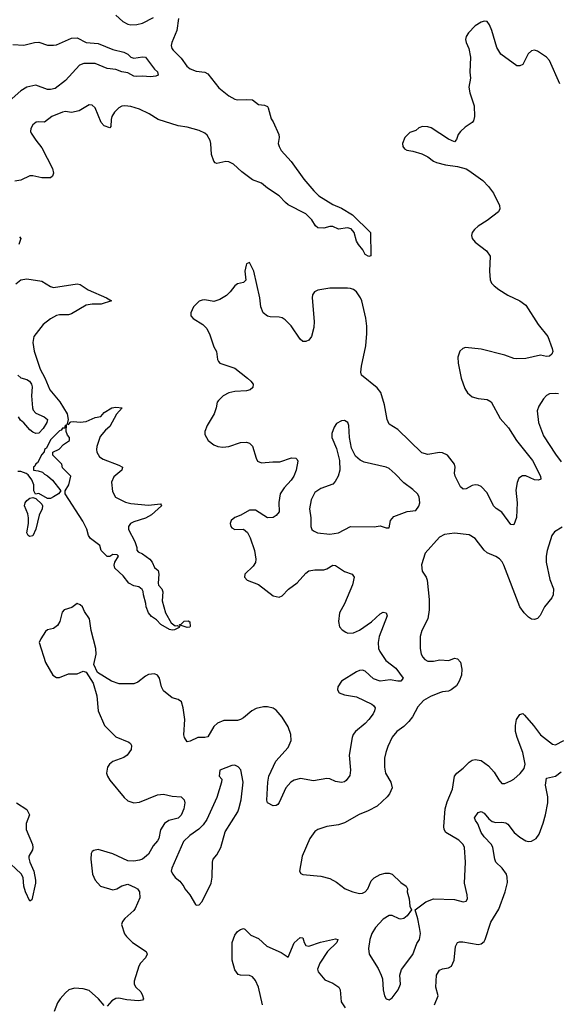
# Model space of a CAD drawing. Header units: inches. Extents: x 1834610 to 2027685, y 642842 to 774116.
# Tile 616 of 632: x 2013262 to 2016883, y 741714 to 748343. Entities that reach past the tile are written whole.
import ezdxf

# ---------------------------------------------------------------- set-up
doc = ezdxf.new("R2010")
doc.units = ezdxf.units.IN
doc.header["$MEASUREMENT"] = 0
doc.layers.add('C0714', color=7, linetype='Continuous')

msp = doc.modelspace()

# ---------------------------------------------------------------- linework, layer by layer
at = {"layer": 'C0714', "color": 5}
for points, elevation in [([(2014332.5, 748350), (2014320.7, 748270), (2014286, 748190), (2014283.1, 748170), (2014286.7, 748150), (2014296.7, 748136.7), (2014350, 748084), (2014388, 748030), (2014410, 748011.1), (2014450, 747996.8), (2014510, 747990.2), (2014530, 747979.2), (2014603.4, 747883.3), (2014669.6, 747829.6), (2014710, 747808.5), (2014730, 747803.8), (2014786.6, 747806.6), (2014830, 747803.1), (2014870, 747772.2), (2014910, 747768.5), (2014930, 747758), (2014935.8, 747750), (2014955.8, 747675.8), (2014970, 747654.8), (2015008.4, 747570), (2015010.4, 747550.4), (2015003.6, 747510), (2015008.7, 747488.7), (2015023.2, 747463.2), (2015090, 747387.6), (2015175.6, 747270), (2015242.3, 747190), (2015277.1, 747157), (2015370, 747098.7), (2015430, 747073.2), (2015502.9, 747030), (2015624.2, 746910), (2015627.3, 746752.7), (2015612.6, 746747.4), (2015590, 746761.3), (2015573.3, 746793.3), (2015543.1, 746830), (2015530, 746852.3), (2015514, 746910), (2015494, 746934), (2015470, 746942.4), (2015410, 746932.8), (2015370, 746949.7), (2015350.8, 746950.8), (2015310, 746938.7), (2015270, 746942), (2015255.3, 746955.3), (2015230, 746994.7), (2015190, 747035.8), (2015070, 747096.1), (2015051.2, 747111.1), (2015010, 747158), (2014930, 747207.8), (2014890, 747241.7), (2014830, 747263.9), (2014758.8, 747318.7), (2014702.2, 747370), (2014670, 747385), (2014650, 747388.2), (2014590, 747373.7), (2014579.1, 747379.1), (2014570, 747389.4), (2014554.5, 747434.5), (2014549.4, 747510), (2014543.8, 747530), (2014524.5, 747564.5), (2014510, 747578.8), (2014470, 747596.5), (2014390, 747619.1), (2014330, 747627.7), (2014195.1, 747670), (2014134.7, 747710), (2014070, 747740.7), (2014010, 747758.3), (2013970, 747764), (2013950, 747760.3), (2013930, 747749.8), (2013900.3, 747719.7), (2013883.2, 747690), (2013877.6, 747670), (2013875.5, 747624.5), (2013870, 747615.1), (2013830, 747629), (2013810, 747649.8), (2013770, 747749.5), (2013750, 747766.6), (2013730, 747769.4), (2013662.8, 747730), (2013610, 747718.3), (2013570, 747724.4), (2013550, 747720.9), (2013478.7, 747690), (2013430, 747653.3), (2013390, 747655.6), (2013371.9, 747651.9), (2013350, 747635.6), (2013337.4, 747610), (2013335.3, 747590), (2013339.6, 747579.6), (2013370, 747530.8), (2013410, 747479.1), (2013481.8, 747341.8), (2013489.3, 747310), (2013483.2, 747290), (2013470, 747278.2), (2013410, 747278), (2013350, 747290.7), (2013330, 747290.8), (2013270, 747263.5), (2013230, 747256)], 280), ([(2016899.3, 747910), (2016830, 748069.2), (2016809.6, 748089.7), (2016750, 748131.8), (2016730, 748137), (2016710, 748132.3), (2016687.5, 748112.5), (2016650, 748041.6), (2016630, 748031.5), (2016610, 748031.2), (2016501.6, 748110), (2016474.9, 748154.9), (2016442.8, 748270), (2016427.2, 748307.2), (2016409.8, 748329.8), (2016390, 748333.3), (2016370, 748327.3), (2016330, 748301.1), (2016285.4, 748254.6), (2016270.2, 748230), (2016264.2, 748210), (2016268.1, 748190), (2016288, 748150), (2016299, 748090), (2016294.9, 747990), (2016298.8, 747950), (2016287.8, 747887.8), (2016292.9, 747850), (2016322.3, 747762.3), (2016324.6, 747690), (2016318.2, 747661.8), (2016310.2, 747649.8), (2016261.6, 747618.4), (2016230.4, 747590), (2016216.4, 747570), (2016203, 747537), (2016190, 747521.2), (2016150, 747537.6), (2016033.7, 747613.7), (2016010, 747621.3), (2015975.5, 747624.5), (2015950, 747614), (2015930, 747596), (2015890, 747584), (2015856, 747550), (2015840.7, 747510), (2015842.8, 747490), (2015853.7, 747473.7), (2015870, 747464), (2015910, 747458.8), (2015970, 747439.1), (2016010, 747420.5), (2016050, 747390.5), (2016070, 747382.4), (2016130, 747366), (2016210, 747354), (2016270, 747338), (2016287.6, 747327.6), (2016380.7, 747260.7), (2016420.6, 747220.6), (2016454.2, 747174.2), (2016492.9, 747092.9), (2016496.5, 747070), (2016487, 747050), (2016410, 746991.2), (2016350, 746953.3), (2016324.9, 746930), (2016310.6, 746910), (2016305.5, 746890), (2016310.6, 746870), (2016330, 746846), (2016407, 746787), (2016431.9, 746750), (2016425.3, 746650), (2016430.3, 746590.3), (2016439.5, 746570), (2016457.1, 746550), (2016490, 746525.3), (2016550, 746487.2), (2016630, 746449), (2016670, 746421.7), (2016754.3, 746290), (2016820.3, 746210), (2016848.8, 746130), (2016851.9, 746108.2), (2016846, 746090), (2016830, 746076.9), (2016810, 746076.2), (2016770, 746085.1), (2016670, 746062.2), (2016610, 746059.3), (2016590, 746060.9), (2016530, 746084.4), (2016370, 746124.2), (2016265.1, 746134.9), (2016247.3, 746130), (2016227, 746110), (2016213.7, 746070), (2016214.9, 746030), (2016236, 745930), (2016260.7, 745860.7), (2016277.6, 745830), (2016310, 745803.6), (2016350, 745792.9), (2016410, 745785.3), (2016437.1, 745770), (2016498.2, 745658.2), (2016554.7, 745594.7), (2016607.2, 745510), (2016715.2, 745375.2), (2016770.2, 745270), (2016772.7, 745250), (2016756.5, 745243.5), (2016730, 745245.1), (2016670, 745271.6), (2016648.8, 745271.2), (2016624.8, 745255.2), (2016612.1, 745227.9), (2016604.7, 745175.3), (2016612.9, 745090), (2016609, 744991), (2016590, 744941.2), (2016570, 744943.7), (2016510, 745026), (2016470.7, 745050.7), (2016453, 745070), (2016410, 745156.2), (2016370, 745199.6), (2016350, 745209.6), (2016330, 745211.3), (2016310, 745206), (2016270, 745184.2), (2016250, 745181.6), (2016230, 745197), (2016194, 745270), (2016189.7, 745290), (2016195.6, 745330), (2016191.1, 745350), (2016142.6, 745410), (2016110, 745427.1), (2016090, 745428.9), (2016010, 745415.8), (2015970, 745427.6), (2015810, 745583.1), (2015750, 745620.7), (2015736.4, 745650), (2015718.7, 745750), (2015693.9, 745833.9), (2015670, 745864.4), (2015563.6, 745950), (2015560.4, 745970), (2015565.3, 746010), (2015592.7, 746147.3), (2015600.9, 746230), (2015599.5, 746279.5), (2015593.2, 746333.2), (2015566.3, 746450), (2015558.3, 746470), (2015530.8, 746510), (2015510, 746525.4), (2015490, 746534), (2015470, 746535.4), (2015350, 746536.3), (2015270, 746522.9), (2015247.3, 746510), (2015233.4, 746490), (2015232.2, 746470), (2015246, 746310), (2015243.2, 746270), (2015227.2, 746210), (2015210, 746185.6), (2015190, 746176.2), (2015170, 746176.2), (2015150, 746191.5), (2015090, 746282.7), (2015050, 746323.1), (2015030, 746335.7), (2015010, 746340.7), (2014950, 746342.5), (2014930, 746347.8), (2014900.9, 746370), (2014886.4, 746410), (2014879.1, 746470), (2014839.5, 746650), (2014810, 746708.7), (2014790, 746698), (2014787.3, 746690), (2014778, 746650), (2014784.9, 746590), (2014770, 746572.7), (2014730, 746563.9), (2014710, 746551.1), (2014680.3, 746510), (2014655, 746485), (2014610, 746459.1), (2014570, 746446.6), (2014510, 746457.3), (2014490, 746455.6), (2014470, 746448), (2014432.2, 746410), (2014414.4, 746370), (2014415.5, 746350), (2014430.6, 746330), (2014495.5, 746290), (2014523, 746263), (2014542, 746222), (2014570, 746140.7), (2014588.1, 746108.1), (2014595.1, 746055.1), (2014601.4, 746041.4), (2014610.7, 746030), (2014710, 745995.9), (2014797.2, 745930), (2014819.7, 745910), (2014833.5, 745890), (2014832.7, 745867.3), (2014814.4, 745850), (2014790, 745844.3), (2014710, 745839.5), (2014670, 745831.3), (2014631.9, 745810), (2014600.9, 745779.1), (2014592.6, 745767.4), (2014585.5, 745730), (2014571.4, 745690), (2014523.7, 745610), (2014508, 745570), (2014508, 745550), (2014530.5, 745510), (2014570, 745480.3), (2014596, 745470), (2014630, 745463.9), (2014670, 745470.2), (2014750, 745497.1), (2014790, 745499.2), (2014810, 745492.7), (2014830.8, 745470.8), (2014854.2, 745390), (2014864.2, 745370), (2014890, 745359.1), (2014967.1, 745367.1), (2015014.3, 745365.7), (2015092.9, 745392.9), (2015121, 745390), (2015130, 745382.8), (2015135.3, 745370), (2015125.2, 745310), (2015107.8, 745270), (2015090, 745243.1), (2015043.1, 745190), (2015017.4, 745150), (2015008, 745091.9), (2015008.8, 745030), (2014990, 745003.6), (2014968.6, 744991.4), (2014930, 744989.7), (2014850, 745041), (2014810, 745039.7), (2014752.5, 745007.5), (2014710, 744990.9), (2014686, 744970), (2014679.7, 744950), (2014683.5, 744930), (2014690, 744922.4), (2014710, 744911.1), (2014770, 744913.4), (2014797, 744890), (2014814.8, 744854.8), (2014842.4, 744770), (2014852.9, 744710), (2014850, 744689.2), (2014835.6, 744664.4), (2014779.3, 744610), (2014775.5, 744590), (2014794, 744570), (2014870, 744539.5), (2014970, 744463.6), (2015010, 744453.8), (2015030, 744462.7), (2015072, 744508), (2015130, 744550.2), (2015190, 744617.4), (2015210, 744631.5), (2015250, 744639), (2015310, 744639.6), (2015330, 744646.3), (2015370, 744670.3), (2015390, 744668.9), (2015450, 744628.4), (2015500.5, 744610), (2015514.9, 744590), (2015503, 744537), (2015449.3, 744410.7), (2015414.9, 744350), (2015408.7, 744290), (2015416.1, 744256.1), (2015434.2, 744234.2), (2015458.2, 744218.2), (2015472.6, 744212.6), (2015510, 744214.2), (2015550, 744231.8), (2015630.9, 744289.1), (2015690, 744342.7), (2015710, 744353.4), (2015730.4, 744350.4), (2015737.6, 744330), (2015683.5, 744190), (2015677.4, 744150), (2015679.7, 744110), (2015687.5, 744090), (2015727.5, 744027.5), (2015795.7, 743975.7), (2015844.4, 743910), (2015830, 743889.8), (2015810, 743889), (2015758.3, 743898.3), (2015689, 743889), (2015645.4, 743905.4), (2015590, 743955.6), (2015570, 743964), (2015550, 743962), (2015530, 743952.4), (2015430.6, 743890), (2015405.5, 743850), (2015403, 743830), (2015414.8, 743810), (2015450, 743796.4), (2015530, 743784.4), (2015634.8, 743734.8), (2015646.1, 743726.1), (2015655.3, 743710), (2015652, 743690), (2015641.7, 743670), (2015612.6, 743630), (2015590, 743604), (2015523.8, 743550), (2015509.1, 743530.9), (2015500.3, 743510), (2015480.8, 743390), (2015490.3, 743289.7), (2015486, 743254), (2015459.9, 743220.1), (2015448.7, 743211.3), (2015430, 743207.3), (2015390, 743213.3), (2015350, 743231.5), (2015330, 743234.7), (2015241.1, 743218.9), (2015153.4, 743233.4), (2015110, 743221.8), (2015089.1, 743210), (2015054.5, 743170), (2015010, 743072.3), (2015000.3, 743059.8), (2014990, 743051.5), (2014970, 743049.8), (2014931.8, 743070), (2014927, 743087), (2014932.7, 743210), (2014939.1, 743250), (2014986.9, 743350), (2015070, 743442.8), (2015091.2, 743490), (2015089.3, 743530), (2015070, 743582.7), (2015030, 743647.9), (2014990, 743695), (2014970, 743707.1), (2014930, 743717.4), (2014903.1, 743716.9), (2014855.8, 743704.2), (2014826.4, 743690), (2014770, 743641.7), (2014749.3, 743630.7), (2014730, 743624.8), (2014636.5, 743623.5), (2014594.1, 743605.9), (2014570, 743584.8), (2014530, 743514.8), (2014510, 743509.1), (2014462.8, 743510), (2014410, 743485.4), (2014390, 743480.7), (2014371.2, 743510), (2014368, 743528), (2014374.1, 743630), (2014364.1, 743710), (2014352.6, 743750), (2014330, 743765.3), (2014290, 743776.9), (2014230, 743823.6), (2014217.4, 743850), (2014204, 743910), (2014190.6, 743930.6), (2014170, 743938), (2014130, 743933.5), (2014110, 743923), (2014058.1, 743881.9), (2014030, 743870.7), (2013931, 743871), (2013880.9, 743890), (2013786.6, 743946.6), (2013761.6, 744001.6), (2013776.2, 744070), (2013775.6, 744110), (2013742.4, 744230), (2013733, 744310), (2013698.8, 744358.8), (2013686, 744390), (2013670, 744403.7), (2013648.6, 744411.5), (2013614, 744386), (2013560.7, 744370), (2013547.3, 744352.7), (2013532.4, 744290), (2013516.5, 744263.5), (2013490, 744243.7), (2013450, 744234.5), (2013435.9, 744224.1), (2013404.7, 744175.3), (2013394, 744150), (2013435.3, 744015.3), (2013484.9, 743930), (2013510, 743913.7), (2013530, 743914.3), (2013590, 743939), (2013650, 743939.7), (2013690, 743955.8), (2013710.4, 743950.4), (2013756.5, 743876.5), (2013780.4, 743790), (2013790.3, 743690), (2013833.7, 743590), (2013910, 743514.9), (2013998, 743478), (2014008.4, 743470), (2014015.5, 743455.5), (2014013.6, 743430), (2013986, 743390), (2013964.1, 743375.9), (2013890, 743348.7), (2013866, 743330), (2013852.9, 743310), (2013847.6, 743270), (2013853.1, 743250), (2013870, 743222.4), (2013966.1, 743106.1), (2013990, 743083.6), (2014010, 743075.8), (2014031.2, 743071.1), (2014070, 743073.7), (2014190, 743124.3), (2014230, 743128.4), (2014290, 743115.8), (2014350, 743111.3), (2014369, 743090), (2014373.4, 743070), (2014368.1, 743030), (2014350, 742987.3), (2014330, 742967.4), (2014265.5, 742950), (2014237.4, 742930), (2014211, 742889), (2014198.2, 742830), (2014190, 742815.1), (2014160.3, 742779.7), (2014130, 742724), (2014090, 742691), (2014070, 742683.1), (2014030, 742676.9), (2013990, 742679.7), (2013890, 742727.7), (2013790, 742755.8), (2013762, 742750), (2013750, 742741.6), (2013743.6, 742730), (2013742.2, 742690), (2013753.1, 742590), (2013769.2, 742549.2), (2013805.5, 742510), (2013890, 742484.7), (2013917, 742490), (2013950, 742510.3), (2013990, 742523.1), (2014040.8, 742500.8), (2014055.8, 742490), (2014068.8, 742470), (2014070.2, 742429.8), (2014040.5, 742359.5), (2014030, 742345.1), (2013970, 742291.8), (2013954, 742270), (2013948.7, 742250), (2013968.1, 742188.2), (2013980.5, 742170), (2014022.4, 742130), (2014113, 742070), (2014121.3, 742050), (2014110, 742026.6), (2014076.4, 741990), (2014064.4, 741970), (2014032.6, 741870), (2014033.6, 741850), (2014044.9, 741830), (2014077.8, 741797.7), (2014090, 741772.7), (2014095.2, 741750), (2014090, 741742), (2014062.2, 741737.8), (2013983.7, 741743.7), (2013930, 741754.1), (2013910, 741751.7), (2013883.1, 741736.9), (2013850, 741701.3)], 320), ([(2013910, 748372.4), (2013957.1, 748330), (2013990, 748312.7), (2014010, 748308.1), (2014051.2, 748311.2), (2014090, 748320.1), (2014162.5, 748357.5)], 280), ([(2013216.3, 748176.3), (2013290, 748171.3), (2013362, 748190), (2013390, 748191.8), (2013450, 748171.8), (2013490, 748170.3), (2013510, 748174.3), (2013610, 748218.3), (2013650, 748220.3), (2013710, 748190.2), (2013790, 748183.5), (2013890, 748143.1), (2013963.8, 748123.8), (2013990, 748110.4), (2014010.4, 748090.3), (2014030, 748083), (2014090, 748092), (2014110, 748090.4), (2014170.7, 748010.7), (2014190, 747992), (2014194, 747970), (2014178, 747962), (2014142.5, 747957.5), (2014090, 747962), (2014050, 747959.7), (2014030, 747963.6), (2013990, 747984.2), (2013950, 747992.3), (2013910, 748008.5), (2013850, 748013.5), (2013770, 748047.6), (2013693, 748047), (2013664, 748036), (2013570, 747932.8), (2013500.1, 747879.9), (2013470, 747872.3), (2013450, 747873.5), (2013370, 747902.4), (2013310, 747888.3), (2013270, 747864.4), (2013190, 747793.7)], 260), ([(2013261.5, 746881.5), (2013268.7, 746870), (2013255.8, 746830)], 280), ([(2013236.4, 746563.6), (2013270, 746590.4), (2013310, 746597.6), (2013410, 746583.2), (2013470, 746547.4), (2013490, 746540.2), (2013650, 746564.4), (2013670, 746558.9), (2013723.3, 746523.3), (2013847.7, 746470), (2013880.7, 746450), (2013810, 746428), (2013750, 746427.4), (2013710, 746420.8), (2013610, 746362.5), (2013590, 746356.4), (2013530, 746356.6), (2013510, 746351.1), (2013470, 746329.4), (2013420.9, 746290), (2013358, 746210), (2013351.3, 746170), (2013358.8, 746110), (2013399.7, 745990), (2013430.7, 745930.7), (2013464.2, 745850), (2013532.8, 745770), (2013581.8, 745690), (2013588.8, 745651.2), (2013582, 745622), (2013590, 745618), (2013605.6, 745634.4), (2013623.3, 745636.7), (2013670, 745633.1), (2013710, 745638), (2013770, 745664.4), (2013809.5, 745670.5), (2013830, 745699.1), (2013882, 745730), (2013910, 745734), (2013951.3, 745730), (2013914, 745686), (2013870, 745604.7), (2013840.4, 745579.6), (2013804.2, 745535.8), (2013781.3, 745470), (2013778.7, 745450), (2013782.4, 745430), (2013800.2, 745400.2), (2013823.7, 745383.7), (2013930, 745343.8), (2013955.5, 745330), (2013950.4, 745310), (2013895.2, 745264.8), (2013879.5, 745230), (2013887.3, 745167.3), (2013907.5, 745127.5), (2013974, 745094), (2014010, 745084.9), (2014130, 745073.4), (2014210, 745082.8), (2014215.8, 745075.8), (2014216.4, 745070), (2014150.3, 745010), (2014110, 744987.2), (2014030, 744963), (2014008.8, 744951.2), (2013994.9, 744930), (2013995.5, 744910), (2014037.6, 744830), (2014050.7, 744789.3), (2014050.7, 744770.7), (2014059.6, 744759.6), (2014090, 744746), (2014138, 744710), (2014154.9, 744690), (2014170, 744654.8), (2014193.8, 744633.8), (2014199.5, 744610), (2014193.7, 744550), (2014196.4, 744536.4), (2014219.5, 744510), (2014226.4, 744490), (2014220.5, 744430), (2014244, 744350), (2014282.5, 744282.5), (2014310, 744262.8), (2014323.6, 744263.6), (2014338, 744258), (2014336, 744250), (2014304.9, 744235.1), (2014290, 744232.3), (2014270, 744237.4), (2014212, 744270), (2014182.7, 744302.7), (2014150, 744325.1), (2014130, 744349.6), (2014114.2, 744390), (2014112.6, 744412.6), (2014095.6, 744470), (2014093.6, 744493.6), (2014086.8, 744506.8), (2014064.1, 744524.1), (2014030, 744531.8), (2013997, 744550), (2013958.2, 744598.2), (2013903, 744650), (2013898.4, 744670), (2013902.7, 744690), (2013928, 744730), (2013919, 744739), (2013890, 744741.2), (2013870, 744729.2), (2013850, 744729.6), (2013810, 744769.6), (2013802.7, 744802.7), (2013738.3, 744850), (2013725.8, 744870), (2013713.6, 744913.6), (2013686.7, 744966.7), (2013568.7, 745150), (2013568, 745170), (2013593.2, 745210), (2013606, 745270), (2013550, 745326), (2013546, 745350), (2013486, 745410), (2013486, 745430), (2013528.4, 745451.6), (2013556.4, 745483.6), (2013598, 745510), (2013598, 745530), (2013584.7, 745544.7), (2013574, 745570), (2013576.4, 745616.4), (2013566.4, 745606.4), (2013566.4, 745593.6), (2013550, 745591.8), (2013541.7, 745578.3), (2013530, 745573.7), (2013470, 745513.3), (2013441.7, 745458.3), (2013430, 745449), (2013426.3, 745433.7), (2013410, 745416.2), (2013381.6, 745358.4), (2013370, 745351.5), (2013364.2, 745335.8), (2013354.8, 745330), (2013354, 745310), (2013386, 745306), (2013416, 745296), (2013430, 745282), (2013450, 745272), (2013482, 745242), (2013538, 745170), (2013522.8, 745150), (2013490, 745129.7), (2013470, 745119.6), (2013450, 745119.5), (2013390, 745152.7), (2013368.4, 745148.4), (2013357.2, 745170), (2013356.2, 745210), (2013344.4, 745244.4), (2013318.3, 745278.3), (2013306.6, 745286.6), (2013270, 745300.6), (2013250, 745302)], 280), ([(2013248.8, 745948.8), (2013270, 745932.2), (2013310, 745920.4), (2013328.2, 745910), (2013342, 745890), (2013345.3, 745870), (2013341.3, 745810), (2013347.9, 745730), (2013353.1, 745713.1), (2013370, 745694.7), (2013427.7, 745670), (2013450.2, 745650), (2013443.8, 745630), (2013419.6, 745590), (2013390, 745559.7), (2013370, 745557), (2013350, 745566.6), (2013330, 745582), (2013290, 745629.5), (2013266.5, 745646.5), (2013253.6, 745670)], 260), ([(2016890, 745823.1), (2016870, 745826.9), (2016830, 745823), (2016810, 745813.3), (2016790, 745789.6), (2016758.4, 745741.6), (2016747.8, 745710), (2016757.5, 745630), (2016790, 745542), (2016870, 745417.6), (2016910, 745366.7)], 340), ([(2016914.9, 744925.1), (2016864.4, 744895.6), (2016846, 744870), (2016814.6, 744770), (2016807.4, 744730), (2016809, 744690), (2016832.7, 744572.7), (2016856.5, 744510), (2016854.9, 744470), (2016845.7, 744450), (2016797.6, 744390), (2016767.8, 744332.3), (2016750, 744312), (2016730, 744303.6), (2016710, 744306), (2016690, 744319.6), (2016660.5, 744350), (2016630.8, 744390.8), (2016523.2, 744670), (2016512.1, 744692.2), (2016493.4, 744713.4), (2016470, 744728.4), (2016410, 744754), (2016390, 744772), (2016330, 744849.7), (2016290, 744873.5), (2016190, 744885.1), (2016122.9, 744877.1), (2016090, 744859.6), (2015993.4, 744750), (2015968.2, 744671.8), (2015972.4, 744630), (2015998.7, 744590), (2016006, 744570), (2016019, 744439), (2016020.3, 744370), (2016011.3, 744308.7), (2015970.4, 744230), (2015959.5, 744190), (2015958.3, 744110), (2015966.7, 744070), (2015976.5, 744050), (2015990, 744034), (2016010, 744024.7), (2016050, 744022.8), (2016092, 744032), (2016151.9, 744028.1), (2016190, 744044.9), (2016210, 744040.5), (2016230, 744017.3), (2016241.1, 743970), (2016237.6, 743930), (2016223.1, 743890), (2016203, 743857), (2016169.1, 743830.9), (2016150, 743822.4), (2016110, 743818.4), (2016090, 743811.6), (2016030, 743786.3), (2015982, 743758), (2015943.9, 743716.1), (2015907.4, 743650), (2015882.4, 743617.6), (2015850, 743584.4), (2015801.3, 743550), (2015770, 743511.6), (2015741.2, 743450), (2015727.3, 743410), (2015720.2, 743370), (2015718.8, 743310), (2015726.5, 743270), (2015761.2, 743210), (2015770.2, 743170), (2015753.8, 743130), (2015738.2, 743110), (2015670, 743047.1), (2015610, 743016.4), (2015548.2, 742991.8), (2015450, 742935.4), (2015410, 742921.1), (2015330, 742909.6), (2015270, 742889.5), (2015250, 742877), (2015216.4, 742830), (2015163.7, 742710), (2015146.8, 742610), (2015155.3, 742595.3), (2015170, 742587.3), (2015290, 742575.3), (2015350, 742560.3), (2015396.3, 742536.3), (2015454.8, 742490), (2015506, 742470), (2015550, 742460.3), (2015570, 742461.7), (2015590, 742470.4), (2015607.8, 742490), (2015630, 742544), (2015650, 742565.5), (2015690, 742588.2), (2015723.8, 742596.2), (2015750, 742596.5), (2015770, 742590.3), (2015830, 742534), (2015866, 742510), (2015873.4, 742490), (2015870.8, 742470), (2015884.5, 742424.5), (2015890, 742374), (2015902, 742350), (2015871, 742310), (2015850, 742292.3), (2015830, 742287.8), (2015818, 742290), (2015771.4, 742311.5), (2015751.6, 742311.6), (2015710, 742286.3), (2015658, 742230), (2015634.9, 742190), (2015621.3, 742150), (2015610.4, 742090), (2015616.4, 742050), (2015675.4, 741955.4), (2015697.1, 741910), (2015704.9, 741884.9), (2015710.4, 741810), (2015719.3, 741770), (2015730, 741750.8), (2015750, 741743), (2015770, 741758), (2015811.6, 741810), (2015827.3, 741850), (2015822, 741910), (2015833.1, 741946.9), (2015910.7, 742049.3), (2015937.7, 742122.3), (2015954.3, 742150), (2015960.5, 742190), (2015955.8, 742230), (2015944.5, 742290), (2015926, 742350), (2015996.9, 742403.1), (2016050, 742424.2), (2016190, 742419.6), (2016250, 742404.3), (2016270, 742407.1), (2016277.1, 742422.9), (2016275.8, 742450), (2016257.2, 742530), (2016265, 742670), (2016258, 742770), (2016247.9, 742790), (2016219, 742819), (2016131.4, 742870), (2016120.4, 742890), (2016117.8, 742910), (2016127.2, 743030), (2016142.3, 743077.7), (2016178.2, 743161.8), (2016189.8, 743250.2), (2016205.6, 743270), (2016250, 743303.2), (2016290, 743342.8), (2016310, 743356.9), (2016330, 743362.6), (2016370, 743354.2), (2016420.1, 743320.1), (2016457.4, 743277.4), (2016490, 743224), (2016510, 743200.7), (2016530, 743199.1), (2016570, 743218.7), (2016590, 743230.4), (2016632.7, 743267.3), (2016659.6, 743300.4), (2016666.2, 743330), (2016652, 743410), (2016612, 743510), (2016600.6, 743550), (2016601, 743590), (2016609.2, 743630.8), (2016630, 743663.7), (2016650, 743670.4), (2016661.2, 743661.2), (2016723.2, 743590), (2016770, 743527.4), (2016850, 743464.9), (2016870, 743460.9), (2016927.8, 743490)], 340), ([(2016055, 741710), (2016080.8, 741770), (2016064.5, 741830), (2016070, 741910.6), (2016090, 741943.1), (2016110, 741952.4), (2016150, 741959.6), (2016170, 741970.4), (2016188.6, 742010), (2016197.2, 742102.7), (2016209.7, 742130.3), (2016225.1, 742134.9), (2016246.2, 742133.8), (2016350, 742116.9), (2016370, 742121.1), (2016390, 742136.3), (2016398, 742150), (2016434.5, 742265.5), (2016490, 742354.9), (2016532.1, 742470), (2016546.7, 742533.3), (2016546, 742570), (2016540.8, 742590), (2016511.1, 742631.1), (2016469.7, 742670), (2016461.8, 742690), (2016449.1, 742770), (2016439.1, 742790), (2016390, 742840.7), (2016370, 742869.8), (2016348, 742928), (2016331.2, 742950), (2016326.3, 742970), (2016350, 743006), (2016370, 743011.8), (2016390, 743000.3), (2016422.3, 742962.3), (2016444.2, 742944.2), (2016470, 742937.6), (2016510, 742939.7), (2016536.1, 742936.1), (2016550, 742927.4), (2016591.4, 742870), (2016630, 742838.8), (2016670, 742814.2), (2016690, 742809.2), (2016710, 742811.3), (2016740.4, 742830), (2016761.4, 742858.6), (2016787.8, 742932.2), (2016802.9, 742990), (2016819.1, 743070), (2016819, 743110), (2016803.2, 743190), (2016810, 743236.3), (2016870, 743250.2), (2016910, 743278.5)], 320), ([(2013240.5, 743070), (2013310, 743025.3), (2013329.1, 742990), (2013304.5, 742930), (2013305.2, 742890), (2013348.8, 742790), (2013351.3, 742768.7), (2013347.5, 742752.5), (2013322.4, 742710), (2013323.4, 742696.6), (2013330.5, 742669.5), (2013357.4, 742610), (2013368.7, 742550), (2013368.7, 742530), (2013343.6, 742416.4), (2013330, 742408.7), (2013300.4, 742470), (2013290, 742508.7), (2013286.3, 742566.4), (2013272.9, 742593), (2013165.5, 742690)], 280), ([(2014896.5, 741710), (2014870.4, 741830), (2014850, 741873.3), (2014830, 741898.2), (2014810, 741907.7), (2014749.8, 741909.8), (2014734.5, 741914.5), (2014710, 741945.2), (2014693, 742010), (2014692.7, 742130), (2014710, 742178), (2014730, 742203.1), (2014750, 742217), (2014770, 742223.8), (2014778.8, 742218.9), (2014818.6, 742178.6), (2014870, 742155.6), (2014925.7, 742105.7), (2015023.4, 742063.4), (2015070, 742032), (2015110, 742128.4), (2015150, 742163.1), (2015170, 742161), (2015178.8, 742130), (2015190, 742110.5), (2015210, 742104.9), (2015287.2, 742132.8), (2015390, 742154.7), (2015404, 742150), (2015397.3, 742130), (2015334.2, 742070), (2015284.4, 741990), (2015267.8, 741950), (2015272.7, 741932.7), (2015318, 741878), (2015370, 741856.3), (2015410.6, 741830), (2015420.5, 741810), (2015428.2, 741730), (2015454.9, 741690)], 320), ([(2013830, 741706.3), (2013793.5, 741750), (2013730, 741805.8), (2013690, 741817.8), (2013630, 741822), (2013593.4, 741810), (2013570, 741791.2), (2013534.6, 741750), (2013517.4, 741722.6), (2013495.2, 741664.8)], 320)]:
    msp.add_lwpolyline(points, dxfattribs=dict(at, elevation=elevation))
for points, elevation in [([(2015450, 745643.7), (2015430, 745642.7), (2015396.8, 745623.2), (2015379.8, 745600.2), (2015363.5, 745556.5), (2015364, 745530), (2015396.7, 745456.7), (2015415.1, 745375.1), (2015418.4, 745310), (2015407, 745270), (2015387, 745233), (2015370, 745215.1), (2015290, 745187.1), (2015250, 745159.7), (2015224.7, 745110), (2015214.7, 745050), (2015222.8, 744990), (2015223.7, 744930), (2015230.3, 744910.3), (2015240.6, 744900.6), (2015268.9, 744888.9), (2015350, 744878), (2015410, 744887.9), (2015490, 744930.2), (2015650, 744928), (2015690, 744934), (2015730, 744921), (2015750, 744922), (2015759, 744970), (2015782.5, 744997.5), (2015871.1, 745031.1), (2015930, 745039.1), (2015950, 745066.8), (2015956.3, 745090), (2015953.6, 745130), (2015940.9, 745150), (2015910, 745179.5), (2015850, 745223.7), (2015790, 745286), (2015750, 745320.5), (2015729.7, 745329.8), (2015582.7, 745362.7), (2015556.2, 745376.2), (2015523.5, 745403.5), (2015497.8, 745457.8), (2015483.6, 745530), (2015479.5, 745610), (2015471.1, 745631.1)], 340), ([(2013330, 744862.4), (2013324.9, 744864.9), (2013318, 744870), (2013310, 744888.7), (2013322, 744950), (2013320.4, 744990), (2013316.4, 745016.4), (2013295.1, 745070), (2013298.3, 745090), (2013310, 745106.4), (2013330, 745120.5), (2013350, 745126.8), (2013370, 745118), (2013410, 745080.7), (2013415.8, 745070), (2013414, 745050), (2013393.4, 745006.6), (2013370, 744913.2), (2013350, 744868.2)], 280), ([(2014390, 744249.8), (2014350, 744264), (2014342, 744262), (2014338, 744270), (2014350, 744273.4), (2014370, 744292.2), (2014396.5, 744296.5), (2014408, 744288), (2014410, 744258), (2014407.3, 744252.7)], 280), ([(2014710, 743322.9), (2014690, 743320.7), (2014610.7, 743290), (2014604.4, 743250), (2014623, 743230), (2014621.6, 743210), (2014590, 743106), (2014522.3, 742957.7), (2014497.4, 742922.6), (2014468.1, 742891.9), (2014408.8, 742850), (2014365.5, 742810), (2014285.7, 742630), (2014282.4, 742610), (2014293, 742590), (2014310, 742567.7), (2014341.6, 742541.6), (2014367.7, 742507.7), (2014374.8, 742490), (2014407.3, 742450), (2014445.8, 742385.8), (2014450, 742381), (2014470, 742382.8), (2014490, 742404.7), (2014552.3, 742530), (2014559.3, 742570), (2014560.9, 742670), (2014566, 742690), (2014590, 742721), (2014617, 742770), (2014645.3, 742874.7), (2014730.6, 743009.4), (2014737.6, 743030), (2014752.7, 743090), (2014766.2, 743210), (2014751.2, 743291.1), (2014732.8, 743312.8)], 340)]:
    msp.add_lwpolyline(points, close=True, dxfattribs=dict(at, elevation=elevation))

doc.saveas('drawing.dxf')
